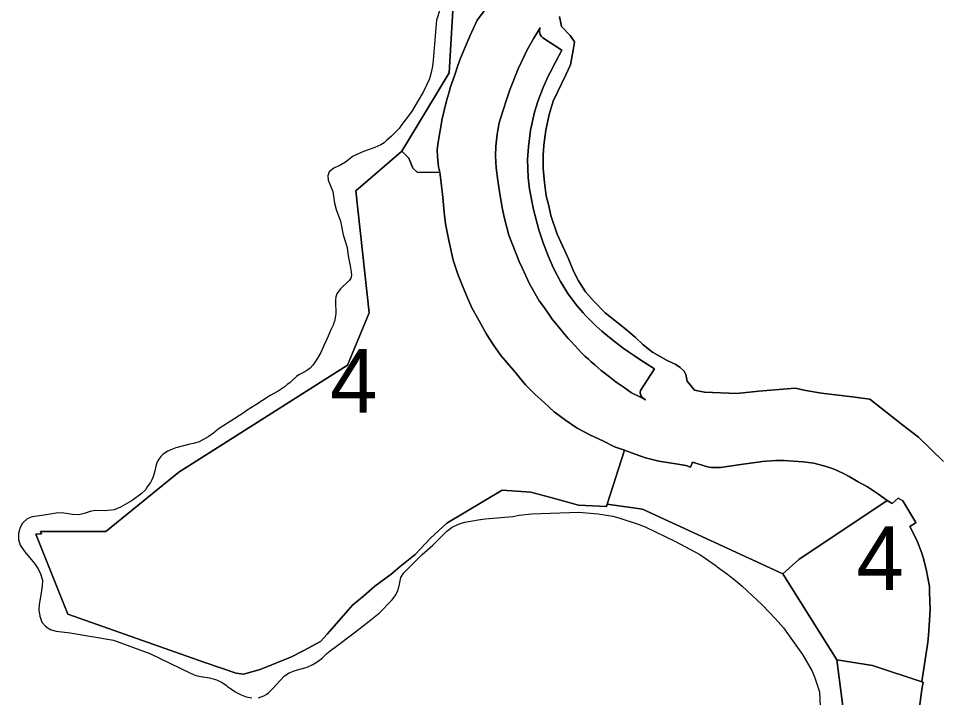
# Model space of a CAD drawing. Extents: x 598968 to 613553, y 4409678 to 4430833.
# Drawn here: x 610730.9 to 610904.6, y 4416084.6 to 4416212.9 of the extents above; entities that cross this region are included whole.
import ezdxf

# ---------------------------------------------------------------- set-up
doc = ezdxf.new("R2010")
doc.units = 0
doc.layers.add('1', color=7, linetype='Continuous')
doc.layers.add('ZONA 4. CASES UNIFAMILIRAS AÏLLADES EN PARCEL.LES', color=7, linetype='Continuous')

msp = doc.modelspace()

# ---------------------------------------------------------------- linework, layer by layer
at = {"layer": '1'}
for points in [[(610812.9406, 4416215.4706), (610812.3929, 4416205.8781), (610812.2066, 4416202.6168), (610808.0032, 4416195.6787), (610803.2608, 4416187.8509), (610804.5608, 4416186.4888), (610805.3708, 4416184.6088), (610806.2208, 4416183.8389), (610810.436, 4416183.8776), (610810.1868, 4416184.8586), (610809.9907, 4416186.8189), (610809.9407, 4416188.0789), (610809.9417, 4416188.0878), (610810.1007, 4416189.5689), (610810.8707, 4416193.9489), (610811.6529, 4416197.1178), (610812.3074, 4416199.4636), (610812.4134, 4416199.8009), (610813.2493, 4416202.2289), (610813.8677, 4416204.0255), (610814.0986, 4416204.6966), (610814.3506, 4416205.4288), (610816.1081, 4416209.5485), (610817.4706, 4416212.5887), (610821.1154, 4416217.5007)], [(610821.1154, 4416217.5007), (610817.4706, 4416212.5887), (610816.1081, 4416209.5485), (610814.3506, 4416205.4288), (610814.0986, 4416204.6966), (610813.8677, 4416204.0255), (610813.2493, 4416202.2289), (610812.4134, 4416199.8009), (610812.3074, 4416199.4636), (610811.6529, 4416197.1178), (610810.8707, 4416193.9489), (610810.1007, 4416189.5689), (610809.9417, 4416188.0878), (610809.9407, 4416188.0789), (610809.9907, 4416186.8189), (610810.1868, 4416184.8586), (610810.436, 4416183.8776), (610810.6807, 4416181.8556), (610810.992, 4416179.1003), (610811.2811, 4416176.3451), (610811.5258, 4416174.1008), (610812.1273, 4416170.9776), (610812.9724, 4416167.2448), (610813.8405, 4416164.611), (610814.8195, 4416162.096), (610815.6425, 4416160.1185), (610816.5099, 4416158.2742), (610817.5571, 4416156.3722), (610818.2307, 4416155.1095), (610819.2407, 4416153.2496), (610820.5007, 4416151.3096), (610821.9807, 4416149.2297), (610824.3485, 4416146.4441), (610826.6393, 4416143.711), (610828.3741, 4416141.9557), (610830.1979, 4416140.2891), (610832.0605, 4416138.63), (610834.1404, 4416137.0146), (610836.3422, 4416135.5481), (610838.9061, 4416134.1644), (610841.2412, 4416133.0979), (610843.443, 4416132.0091), (610845.289, 4416131.3425), (610847.3157, 4416130.5957), (610849.3003, 4416129.9004), (610851.8203, 4416129.2904), (610853.7907, 4416128.9967), (610855.41, 4416128.7227), (610856.9102, 4416128.4405), (610857.7802, 4416128.1506), (610858.1402, 4416129.0706), (610860.9702, 4416128.2407), (610861.7702, 4416128.1006), (610863.4302, 4416128.0707), (610867.2938, 4416128.6485), (610871.3454, 4416129.2128), (610873.82, 4416129.4109), (610875.486, 4416129.3866), (610877.1731, 4416129.2914), (610879.06, 4416129.161), (610881.0799, 4416128.891), (610883.3699, 4416128.281), (610884.9299, 4416127.781), (610886.6331, 4416126.9412), (610887.7199, 4416126.3711), (610889.4636, 4416125.4041), (610891.1998, 4416124.4412), (610893.0799, 4416123.1466), (610894.9398, 4416121.8813), (610895.8398, 4416121.2714), (610896.9597, 4416122.3014), (610897.8797, 4416121.7614), (610900.354, 4416117.6973), (610900.3688, 4416117.6732), (610899.2131, 4416116.9696), (610899.589, 4416116.2696), (610900.6397, 4416114.0346), (610901.4397, 4416111.9347), (610901.6799, 4416111.0743), (610902.2483, 4416108.8829), (610902.8997, 4416105.5848), (610902.9326, 4416104.5096), (610903.0265, 4416101.2484), (610903.0259, 4416101.237), (610902.8045, 4416097.1566), (610902.5696, 4416095.0539), (610901.4398, 4416087.6549), (610901.4446, 4416087.6536), (610901.4398, 4416087.6219), (610901.6804, 4416087.5557), (610901.4798, 4416086.125), (610900.8932, 4416081.8797)], [(610887.3129, 4416077.1469), (610885.408, 4416091.7506), (610885.4127, 4416091.7499), (610875.2209, 4416107.987), (610875.2182, 4416107.9913), (610848.6843, 4416120.1931), (610842.0569, 4416121.1521), (610841.9105, 4416120.6904), (610836.6005, 4416120.9903), (610831.3906, 4416122.4502), (610829.4956, 4416122.9401), (610827.6006, 4416123.4301), (610822.2107, 4416123.81), (610811.7809, 4416117.5499), (610808.7009, 4416114.7199), (610805.7809, 4416111.6799), (610802.9728, 4416109.3748), (610801.261, 4416107.9698), (610798.1611, 4416105.6498), (610796.0661, 4416103.8548), (610793.9711, 4416102.0598), (610790.4828, 4416098.1121), (610789.1713, 4416096.6279), (610787.9122, 4416095.2029), (610784.7413, 4416093.5297), (610782.4113, 4416092.3497), (610776.5014, 4416089.9296), (610773.3814, 4416089.0296), (610771.9807, 4416089.2114), (610765.8515, 4416091.2994), (610756.4216, 4416094.6592), (610740.2218, 4416100.4089), (610734.1519, 4416115.4885), (610735.217, 4416115.579), (610735.0358, 4416116.0256), (610747.3837, 4416116.0278), (610761.1488, 4416127.1982), (610793.0156, 4416147.4058), (610797.1025, 4416157.3127), (610794.5847, 4416180.3267), (610803.2147, 4416187.8049), (610803.2531, 4416187.8382), (610803.2608, 4416187.8509), (610808.0032, 4416195.6787), (610812.2066, 4416202.6168), (610812.3929, 4416205.8781), (610812.9406, 4416215.4706)], [(610810.4913, 4416214.727), (610809.8013, 4416212.587), (610809.6414, 4416210.4471), (610809.5414, 4416209.5372), (610809.2114, 4416205.0572), (610809.0614, 4416203.8873), (610808.8114, 4416202.6873), (610808.4714, 4416201.4874), (610807.9514, 4416200.2774), (610807.3614, 4416199.1374), (610805.0915, 4416195.2474), (610803.1016, 4416192.6274), (610802.7416, 4416192.1474), (610802.0716, 4416191.4474), (610801.3016, 4416190.6474), (610800.3916, 4416189.8374), (610799.9417, 4416189.4274), (610799.2817, 4416189.0374), (610798.1817, 4416188.5574), (610796.0018, 4416187.7772), (610793.9618, 4416186.8272), (610793.4818, 4416186.4872), (610792.6119, 4416185.7672), (610791.9019, 4416185.3072), (610791.5719, 4416185.1572), (610791.4919, 4416185.1272), (610790.422, 4416184.6272), (610789.532, 4416183.9172), (610789.262, 4416183.1872), (610789.362, 4416182.3472), (610790.212, 4416180.2372), (610790.572, 4416178.0074), (610790.872, 4416176.8374), (610791.692, 4416174.6175), (610792.212, 4416172.0676), (610792.942, 4416169.6276), (610793.122, 4416168.0577), (610793.502, 4416166.1978), (610793.712, 4416165.0178), (610793.742, 4416164.4278), (610793.652, 4416163.8778), (610793.402, 4416163.4778), (610792.972, 4416163.0478), (610792.112, 4416162.2678), (610791.682, 4416161.8078), (610791.522, 4416161.5778), (610791.022, 4416160.8678), (610790.792, 4416160.3078), (610790.712, 4416159.6778), (610790.712, 4416159.0179), (610790.832, 4416157.618), (610790.812, 4416157.368), (610790.792, 4416157.118), (610790.542, 4416155.688), (610790.512, 4416155.588), (610790.2921, 4416154.978), (610789.8121, 4416153.948), (610789.3521, 4416152.888), (610789.1121, 4416152.308), (610788.6222, 4416151.248), (610788.3822, 4416150.798), (610787.9522, 4416149.808), (610787.3522, 4416148.718), (610786.7722, 4416147.828), (610786.4422, 4416147.398), (610785.9422, 4416146.878), (610785.5322, 4416146.548), (610784.9322, 4416146.178), (610783.8323, 4416145.618), (610783.4023, 4416145.288), (610782.5123, 4416144.428), (610782.1124, 4416144.088), (610781.6424, 4416143.768), (610781.2324, 4416143.378), (610779.9324, 4416142.498), (610778.4024, 4416141.658), (610776.9525, 4416140.7679), (610775.6925, 4416139.9179), (610774.0626, 4416138.8978), (610773.5226, 4416138.4978), (610770.8326, 4416136.7478), (610769.6327, 4416136.0278), (610768.5827, 4416135.3078), (610767.6828, 4416134.5478), (610766.6828, 4416133.9078), (610765.0228, 4416132.9577), (610763.9028, 4416132.6176), (610763.2329, 4416132.4676), (610760.563, 4416131.7876), (610759.653, 4416131.4376), (610759.093, 4416131.1776), (610758.563, 4416130.8476), (610758.153, 4416130.5275), (610757.763, 4416130.1375), (610757.403, 4416129.6775), (610757.073, 4416129.1475), (610756.863, 4416128.5876), (610756.613, 4416127.4776), (610756.2931, 4416126.3476), (610756.0831, 4416125.7776), (610755.8031, 4416125.2676), (610755.1631, 4416124.4176), (610754.8331, 4416123.8976), (610754.0332, 4416123.1276), (610752.3232, 4416121.8376), (610750.1632, 4416120.6076), (610748.9333, 4416120.0776), (610747.2034, 4416119.8875), (610745.3834, 4416119.9874), (610744.3934, 4416119.8074), (610743.2534, 4416119.3974), (610742.2435, 4416119.1673), (610741.1035, 4416119.2073), (610739.0336, 4416119.5272), (610737.9736, 4416119.4872), (610735.7136, 4416119.0571), (610733.4337, 4416118.787), (610732.5038, 4416118.417), (610731.6338, 4416117.577), (610731.1538, 4416116.647), (610730.9838, 4416116.047), (610730.8638, 4416115.607), (610730.8638, 4416114.507), (610731.2038, 4416113.4471), (610731.7938, 4416112.5672), (610732.1038, 4416112.1872), (610733.9338, 4416109.9573), (610734.5837, 4416108.9674), (610735.0637, 4416108.0174), (610735.4137, 4416106.8174), (610735.3737, 4416105.6574), (610735.1037, 4416104.0075), (610734.8138, 4416102.2275), (610734.7338, 4416101.2276), (610734.9038, 4416100.0276), (610735.3038, 4416098.8876), (610735.9538, 4416098.0877), (610736.2512, 4416097.9015), (610736.8637, 4416097.5178), (610738.0037, 4416097.1778), (610740.6636, 4416096.8679), (610748.8134, 4416095.4882), (610755.6632, 4416092.9586), (610763.383, 4416089.2289), (610764.373, 4416088.829), (610765.613, 4416088.549), (610765.773, 4416088.529), (610766.953, 4416088.359), (610768.263, 4416087.9691), (610769.2329, 4416087.5592), (610770.1029, 4416086.9692), (610770.2762, 4416086.8225), (610770.3629, 4416086.7492), (610770.8829, 4416086.3192), (610771.7428, 4416085.7593), (610771.7842, 4416085.7365), (610772.9028, 4416085.1194), (610773.8828, 4416084.7494), (610774.9328, 4416084.5794)], [(610905.5334, 4416129.235), (610900.8315, 4416133.8465), (610897.871, 4416136.065), (610891.6098, 4416140.9941), (610888.3012, 4416141.464), (610882.5271, 4416142.11), (610879.5226, 4416142.6136), (610877.5199, 4416143.0538), (610870.6633, 4416142.4871), (610866.5225, 4416142.0572), (610860.4019, 4416142.3273), (610858.5197, 4416142.7212), (610857.1753, 4416144.4226), (610856.9103, 4416145.6471), (610856.552, 4416146.3093), (610855.8354, 4416146.9537), (610854.9754, 4416147.5264), (610853.3956, 4416148.3005), (610850.6008, 4416149.8756), (610848.8092, 4416151.2718), (610847.4117, 4416152.6141), (610845.6328, 4416154.1774), (610841.6804, 4416157.333), (610839.4458, 4416159.561), (610837.9231, 4416161.2435), (610836.633, 4416163.3556), (610835.7014, 4416165.1813), (610834.7104, 4416167.5127), (610832.6085, 4416172.1512), (610831.4189, 4416175.7169), (610831.0071, 4416177.5454), (610830.5495, 4416179.3738), (610830.2291, 4416181.9437), (610829.9801, 4416184.5894), (610829.9792, 4416187.0523), (610829.9792, 4416187.0853), (610830.0697, 4416188.9848), (610830.4771, 4416191.7887), (610831.0874, 4416194.7414), (610831.8569, 4416197.2966), (610834.2567, 4416202.2391), (610835.1238, 4416204.1739), (610835.6052, 4416206.9256), (610835.8582, 4416208.4427), (610835.8626, 4416208.4691), (610835.0445, 4416209.7078), (610833.3876, 4416211.4192), (610833.0533, 4416213.2812)], [(610776.1928, 4416084.5595), (610777.2327, 4416084.9395), (610777.6327, 4416085.2195), (610778.0727, 4416085.5396), (610778.8126, 4416086.2596), (610781.0926, 4416088.7196), (610781.9726, 4416089.3196), (610783.1326, 4416089.7496), (610785.3725, 4416090.3696), (610786.4424, 4416090.8597), (610787.4724, 4416091.4797), (610788.3124, 4416092.1397), (610789.1324, 4416092.9397), (610790.0424, 4416093.7098), (610790.6824, 4416094.1798), (610794.2622, 4416096.8298), (610797.1222, 4416099.0498), (610798.9721, 4416100.5998), (610801.422, 4416103.0899), (610802.142, 4416104.0099), (610802.562, 4416104.9798), (610802.812, 4416106.0498), (610803.102, 4416107.3198), (610803.632, 4416108.1898), (610807.1118, 4416111.6298), (610809.1218, 4416113.4098), (610811.7717, 4416116.0599), (610812.7716, 4416116.8199), (610813.9516, 4416117.3999), (610814.5016, 4416117.55), (610815.1916, 4416117.74), (610817.6715, 4416118.19), (610818.9715, 4416118.4001), (610824.2214, 4416118.8502), (610825.3913, 4416119.0903), (610827.7312, 4416119.3404), (610836.701, 4416119.6606), (610840.361, 4416119.3508), (610843.0808, 4416118.8909), (610844.2608, 4416118.591), (610847.8608, 4416117.3911), (610849.2107, 4416116.8512), (610854.9406, 4416114.1314), (610859.5204, 4416111.6317), (610860.5704, 4416110.9718), (610862.6504, 4416109.4819), (610862.8339, 4416109.3454), (610862.8377, 4416109.3425), (610864.7486, 4416107.9203), (610865.7003, 4416107.212), (610866.2722, 4416106.7214), (610867.5303, 4416105.6422), (610871.2902, 4416102.1724), (610873.8302, 4416099.5226), (610875.3201, 4416097.7826), (610876.1101, 4416096.7527), (610878.95, 4416092.7629), (610880.75, 4416089.5931), (610881.26, 4416088.3331), (610882.11, 4416085.7332), (610882.27, 4416082.8633)]]:
    msp.add_lwpolyline(points, dxfattribs=at)
for points in [[(610848.9872, 4416141.0709), (610849.2603, 4416140.9003), (610848.2274, 4416141.4206), (610846.6403, 4416142.2202), (610845.2245, 4416143.1993), (610843.9505, 4416144.0801), (610843.4381, 4416144.4739), (610842.4779, 4416145.212), (610841.1561, 4416146.2281), (610840.9257, 4416146.4135), (610840.3346, 4416146.9262), (610839.7027, 4416147.4746), (610839.0429, 4416148.0468), (610838.4849, 4416148.5308), (610837.8404, 4416149.09), (610837.1583, 4416149.8157), (610835.9735, 4416151.0762), (610835.1165, 4416151.988), (610834.6644, 4416152.4759), (610833.7384, 4416153.6036), (610832.9409, 4416154.5748), (610831.6805, 4416156.1097), (610830.892, 4416157.2219), (610829.9966, 4416158.4849), (610829.2205, 4416159.5797), (610827.3806, 4416162.7595), (610825.9863, 4416165.7924), (610825.4406, 4416166.9795), (610823.4806, 4416171.9794), (610822.5906, 4416175.3593), (610822.2406, 4416177.1932), (610821.7692, 4416179.7986), (610821.3861, 4416182.2723), (610821.0607, 4416184.6692), (610820.9647, 4416186.9563), (610820.9653, 4416186.9761), (610821.0164, 4416188.8005), (610821.2606, 4416191.0791), (610821.6706, 4416193.1791), (610822.2505, 4416195.239), (610823.2218, 4416198.1172), (610823.6824, 4416199.4531), (610825.2305, 4416203.419), (610826.4467, 4416205.9077), (610826.9605, 4416206.959), (610828.1897, 4416209.1849), (610829.0499, 4416210.618), (610829.3581, 4416211.113), (610829.3804, 4416211.1489), (610829.2604, 4416210.7789), (610829.2512, 4416210.4292), (610829.2504, 4416210.3989), (610829.4104, 4416209.8489), (610829.6304, 4416209.5289), (610829.9204, 4416209.2789), (610833.487, 4416206.908), (610833.5004, 4416206.8991), (610832.2611, 4416204.6562), (610831.2452, 4416202.6945), (610830.9087, 4416201.9969), (610829.9749, 4416199.8542), (610829.0005, 4416197.4291), (610828.3405, 4416195.2091), (610827.5905, 4416191.7791), (610827.153, 4416188.6888), (610827.0012, 4416186.2499), (610827.0005, 4416186.2392), (610827.1005, 4416182.8893), (610827.3505, 4416180.6693), (610828.1205, 4416176.8094), (610829.1405, 4416172.9995), (610829.578, 4416171.671), (610829.9605, 4416170.5095), (610830.8905, 4416168.0496), (610831.6497, 4416166.302), (610832.0078, 4416165.5014), (610833.2105, 4416163.2297), (610834.4322, 4416161.2818), (610834.6405, 4416160.9497), (610836.2404, 4416158.7797), (610837.487, 4416157.3266), (610837.9904, 4416156.7399), (610839.9004, 4416154.8299), (610841.0032, 4416153.8649), (610842.4562, 4416152.6604), (610843.6835, 4416151.7068), (610845.0757, 4416150.6499), (610845.8956, 4416150.0367), (610847.1681, 4416149.1597), (610847.8203, 4416148.7101), (610848.8772, 4416148.0455), (610850.9849, 4416146.7199), (610848.3203, 4416142.6532), (610848.2904, 4416142.2633), (610848.2922, 4416142.255), (610848.2904, 4416142.2302), (610848.4203, 4416141.6702), (610848.6303, 4416141.3403), (610848.9403, 4416141.1002)], [(610848.9872, 4416141.0709), (610848.9403, 4416141.1002), (610848.6303, 4416141.3403), (610848.4203, 4416141.6702), (610848.2904, 4416142.2302), (610848.2922, 4416142.255), (610848.2904, 4416142.2633), (610848.3203, 4416142.6532), (610850.9849, 4416146.7199), (610848.8772, 4416148.0455), (610847.8203, 4416148.7101), (610847.1681, 4416149.1597), (610845.8956, 4416150.0367), (610845.0757, 4416150.6499), (610843.6835, 4416151.7068), (610842.4562, 4416152.6604), (610841.0032, 4416153.8649), (610839.9004, 4416154.8299), (610837.9904, 4416156.7399), (610837.487, 4416157.3266), (610836.2404, 4416158.7797), (610834.6405, 4416160.9497), (610834.4322, 4416161.2818), (610833.2105, 4416163.2297), (610832.0078, 4416165.5014), (610831.6497, 4416166.302), (610830.8905, 4416168.0496), (610829.9605, 4416170.5095), (610829.578, 4416171.671), (610829.1405, 4416172.9995), (610828.1205, 4416176.8094), (610827.3505, 4416180.6693), (610827.1005, 4416182.8893), (610827.0005, 4416186.2392), (610827.0012, 4416186.2499), (610827.153, 4416188.6888), (610827.5905, 4416191.7791), (610828.3405, 4416195.2091), (610829.0005, 4416197.4291), (610829.9749, 4416199.8542), (610830.9087, 4416201.9969), (610831.2452, 4416202.6945), (610832.2611, 4416204.6562), (610833.5004, 4416206.8991), (610833.487, 4416206.908), (610829.9204, 4416209.2789), (610829.6304, 4416209.5289), (610829.4104, 4416209.8489), (610829.2504, 4416210.3989), (610829.2512, 4416210.4292), (610829.2604, 4416210.7789), (610829.3804, 4416211.1489), (610829.3581, 4416211.113), (610829.0499, 4416210.618), (610828.1897, 4416209.1849), (610826.9605, 4416206.959), (610826.4467, 4416205.9077), (610825.2305, 4416203.419), (610823.6824, 4416199.4531), (610823.2218, 4416198.1172), (610822.2505, 4416195.239), (610821.6706, 4416193.1791), (610821.2606, 4416191.0791), (610821.0164, 4416188.8005), (610820.9653, 4416186.9761), (610820.9647, 4416186.9563), (610821.0607, 4416184.6692), (610821.3861, 4416182.2723), (610821.7692, 4416179.7986), (610822.2406, 4416177.1932), (610822.5906, 4416175.3593), (610823.4806, 4416171.9794), (610825.4406, 4416166.9795), (610825.9863, 4416165.7924), (610827.3806, 4416162.7595), (610829.2205, 4416159.5797), (610829.9966, 4416158.4849), (610830.892, 4416157.2219), (610831.6805, 4416156.1097), (610832.9409, 4416154.5748), (610833.7384, 4416153.6036), (610834.6644, 4416152.4759), (610835.1165, 4416151.988), (610835.9735, 4416151.0762), (610837.1583, 4416149.8157), (610837.8404, 4416149.09), (610838.4849, 4416148.5308), (610839.0429, 4416148.0468), (610839.7027, 4416147.4746), (610840.3346, 4416146.9262), (610840.9257, 4416146.4135), (610841.1561, 4416146.2281), (610842.4779, 4416145.212), (610843.4381, 4416144.4739), (610843.9505, 4416144.0801), (610845.2245, 4416143.1993), (610846.6403, 4416142.2202), (610848.2274, 4416141.4206), (610849.2603, 4416140.9003)], [(610894.9398, 4416121.8813), (610893.0799, 4416123.1466), (610891.1998, 4416124.4412), (610889.4636, 4416125.4041), (610887.7199, 4416126.3711), (610886.6331, 4416126.9412), (610884.9299, 4416127.781), (610883.3699, 4416128.281), (610881.0799, 4416128.891), (610879.06, 4416129.161), (610877.1731, 4416129.2914), (610875.486, 4416129.3866), (610873.82, 4416129.4109), (610871.3454, 4416129.2128), (610867.2938, 4416128.6485), (610863.4302, 4416128.0707), (610861.7702, 4416128.1006), (610860.9702, 4416128.2407), (610858.1402, 4416129.0706), (610857.7802, 4416128.1506), (610856.9102, 4416128.4405), (610855.41, 4416128.7227), (610853.7907, 4416128.9967), (610851.8203, 4416129.2904), (610849.3003, 4416129.9004), (610847.3157, 4416130.5957), (610845.289, 4416131.3425), (610842.0569, 4416121.1521), (610848.6843, 4416120.1931), (610875.2182, 4416107.9913), (610875.2209, 4416107.987), (610875.2232, 4416107.989), (610878.21, 4416110.7312)], [(610885.4127, 4416091.7499), (610885.408, 4416091.7506), (610887.3129, 4416077.1469), (610887.0582, 4416062.0992), (610886.8595, 4416044.7838), (610875.9549, 4416029.5774), (610884.2601, 4416027.9225), (610893.7028, 4416027.2226), (610893.7047, 4416027.2555), (610894.03, 4416031.4057), (610894.614, 4416037.2277), (610895.2218, 4416042.0583), (610895.896, 4416047.1745), (610896.7814, 4416053.6707), (610897.9404, 4416061.6362), (610899.0614, 4416068.8379), (610899.914, 4416074.7935), (610900.8932, 4416081.8797), (610901.4798, 4416086.125), (610901.6804, 4416087.5557), (610901.4398, 4416087.6219), (610892.1399, 4416090.6917)]]:
    msp.add_lwpolyline(points, close=True, dxfattribs=at)
at = {"layer": 'ZONA 4. CASES UNIFAMILIRAS AÏLLADES EN PARCEL.LES'}
msp.add_lwpolyline([(610833.0533, 4416213.2812), (610833.3876, 4416211.4192), (610835.0445, 4416209.7078), (610835.8626, 4416208.4691), (610835.8582, 4416208.4427), (610835.6052, 4416206.9256), (610835.1238, 4416204.1739), (610834.2567, 4416202.2391), (610831.8569, 4416197.2966), (610831.0874, 4416194.7414), (610830.4771, 4416191.7887), (610830.0697, 4416188.9848), (610829.9792, 4416187.0853), (610829.9792, 4416187.0523), (610829.9801, 4416184.5894), (610830.2291, 4416181.9437), (610830.5495, 4416179.3738), (610831.0071, 4416177.5454), (610831.4189, 4416175.7169), (610832.6085, 4416172.1512), (610834.7104, 4416167.5127), (610835.7014, 4416165.1813), (610836.633, 4416163.3556), (610837.9231, 4416161.2435), (610839.4458, 4416159.561), (610841.6804, 4416157.333), (610845.6328, 4416154.1774), (610847.4117, 4416152.6141), (610848.8092, 4416151.2718), (610850.6008, 4416149.8756), (610853.3956, 4416148.3005), (610854.9754, 4416147.5264), (610855.8354, 4416146.9537), (610856.552, 4416146.3093), (610856.9103, 4416145.6471), (610857.1753, 4416144.4226), (610858.5197, 4416142.7212), (610860.4019, 4416142.3273), (610866.5225, 4416142.0572), (610870.6633, 4416142.4871), (610877.5199, 4416143.0538), (610879.5226, 4416142.6136), (610882.5271, 4416142.11), (610888.3012, 4416141.464), (610891.6098, 4416140.9941), (610897.871, 4416136.065), (610900.8315, 4416133.8465), (610905.5334, 4416129.235)], dxfattribs=at)
for points in [[(610810.436, 4416183.8776), (610806.2208, 4416183.8389), (610805.3708, 4416184.6088), (610804.5608, 4416186.4888), (610803.2608, 4416187.8509), (610803.2531, 4416187.8382), (610803.2147, 4416187.8049), (610794.5847, 4416180.3267), (610797.1025, 4416157.3127), (610793.0156, 4416147.4058), (610761.1488, 4416127.1982), (610747.3837, 4416116.0278), (610735.0358, 4416116.0256), (610735.217, 4416115.579), (610734.1519, 4416115.4885), (610740.2218, 4416100.4089), (610756.4216, 4416094.6592), (610765.8515, 4416091.2994), (610771.9807, 4416089.2114), (610773.3814, 4416089.0296), (610776.5014, 4416089.9296), (610782.4113, 4416092.3497), (610784.7413, 4416093.5297), (610787.9122, 4416095.2029), (610789.1713, 4416096.6279), (610790.4828, 4416098.1121), (610793.9711, 4416102.0598), (610796.0661, 4416103.8548), (610798.1611, 4416105.6498), (610801.261, 4416107.9698), (610802.9728, 4416109.3748), (610805.7809, 4416111.6799), (610808.7009, 4416114.7199), (610811.7809, 4416117.5499), (610822.2107, 4416123.81), (610827.6006, 4416123.4301), (610829.4956, 4416122.9401), (610831.3906, 4416122.4502), (610836.6005, 4416120.9903), (610841.9105, 4416120.6904), (610842.0569, 4416121.1521), (610845.289, 4416131.3425), (610843.443, 4416132.0091), (610841.2412, 4416133.0979), (610838.9061, 4416134.1644), (610836.3422, 4416135.5481), (610834.1404, 4416137.0146), (610832.0605, 4416138.63), (610830.1979, 4416140.2891), (610828.3741, 4416141.9557), (610826.6393, 4416143.711), (610824.3485, 4416146.4441), (610821.9807, 4416149.2297), (610820.5007, 4416151.3096), (610819.2407, 4416153.2496), (610818.2307, 4416155.1095), (610817.5571, 4416156.3722), (610816.5099, 4416158.2742), (610815.6425, 4416160.1185), (610814.8195, 4416162.096), (610813.8405, 4416164.611), (610812.9724, 4416167.2448), (610812.1273, 4416170.9776), (610811.5258, 4416174.1008), (610811.2811, 4416176.3451), (610810.992, 4416179.1003), (610810.6807, 4416181.8556)], [(610901.4398, 4416087.6219), (610901.4446, 4416087.6536), (610901.4398, 4416087.6549), (610902.5696, 4416095.0539), (610902.8045, 4416097.1566), (610903.0259, 4416101.237), (610903.0265, 4416101.2484), (610902.9326, 4416104.5096), (610902.8997, 4416105.5848), (610902.2483, 4416108.8829), (610901.6799, 4416111.0743), (610901.4397, 4416111.9347), (610900.6397, 4416114.0346), (610899.589, 4416116.2696), (610899.2131, 4416116.9696), (610900.3688, 4416117.6732), (610900.354, 4416117.6973), (610897.8797, 4416121.7614), (610896.9597, 4416122.3014), (610895.8398, 4416121.2714), (610894.9398, 4416121.8813), (610878.21, 4416110.7312), (610875.2232, 4416107.989), (610875.2209, 4416107.987), (610885.4127, 4416091.7499), (610892.1399, 4416090.6917)]]:
    msp.add_lwpolyline(points, close=True, dxfattribs=at)

# ---------------------------------------------------------------- texts
for p in [(610789.7204, 4416138.4403), (610889.1237, 4416104.9616)]:
    msp.add_text('4', height=12, dxfattribs=at).set_placement(p)

doc.saveas('drawing.dxf')
